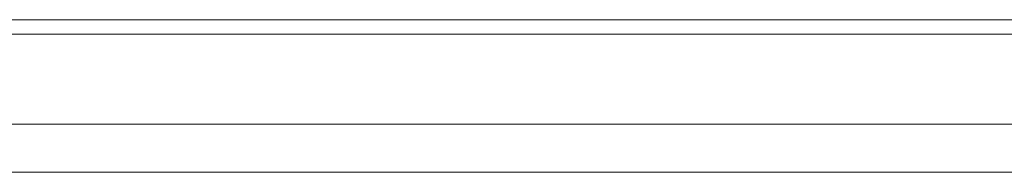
# Model space of a CAD drawing. Header units: millimetres. Extents: x 3925 to 5043, y -86 to 778.
# Tile 287 of 325: x 4830.99 to 4836.084, y 368.842 to 369.63. Entities that reach past the tile are written whole.
import ezdxf

# ---------------------------------------------------------------- set-up
doc = ezdxf.new("R2010")
doc.units = ezdxf.units.MM
doc.header["$LTSCALE"] = 46.255
for name, color, linetype in [('H30K-IO-LABEDXF_CONTINUOUS_LINE', 7, 'CONTINUOUS'), ('H30K-REAR-CODXF_CONTINUOUS_LINE', 7, 'CONTINUOUS'), ('LABEL-IO-H30DXF_CONTINUOUS_LINE', 7, 'CONTINUOUS')]:
    doc.layers.add(name, color=color, linetype=linetype)

msp = doc.modelspace()

# ---------------------------------------------------------------- linework, layer by layer
at = {"layer": 'H30K-IO-LABEDXF_CONTINUOUS_LINE', "color": 7, "linetype": 'Continuous', "lineweight": 0}
msp.add_line((4752.0538, 369.6298), (4858.9638, 369.6298), dxfattribs=at)
at = {"layer": 'H30K-REAR-CODXF_CONTINUOUS_LINE', "color": 7, "linetype": 'Continuous', "lineweight": 0}
for p, q in [((4752.0538, 369.5548), (4858.9638, 369.5548)), ((4858.9638, 369.0906), (4752.0538, 369.0906)), ((4858.9638, 368.8424), (4752.0538, 368.8424))]:
    msp.add_line(p, q, dxfattribs=at)
at = {"layer": 'LABEL-IO-H30DXF_CONTINUOUS_LINE', "color": 7, "linetype": 'Continuous', "lineweight": 0}
msp.add_line((4752.0538, 369.6298), (4858.9638, 369.6298), dxfattribs=at)

doc.saveas('drawing.dxf')
